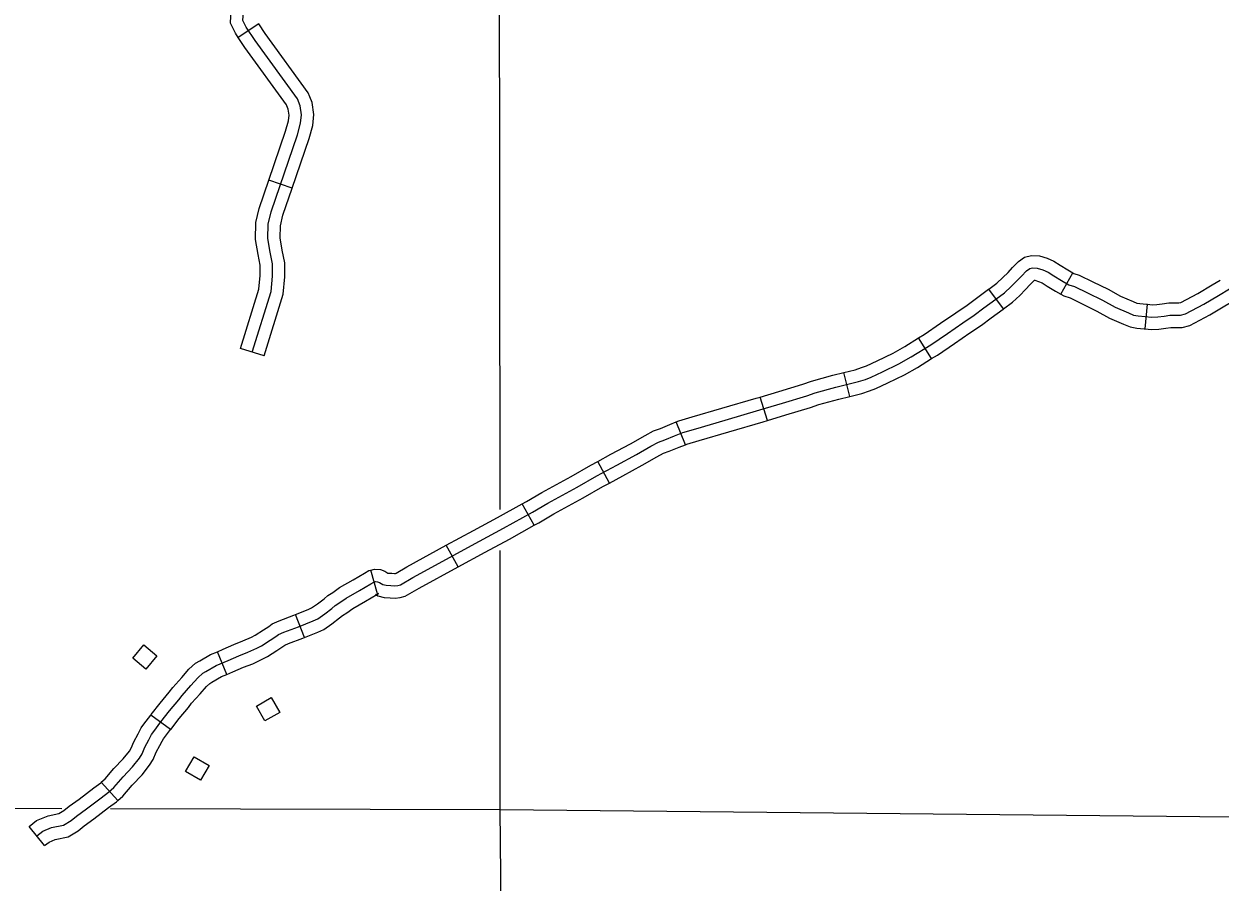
# Model space of a CAD drawing. Extents: x -19 to 366, y -4 to 359.
# Drawn here: x 136.836 to 138.218, y 202.004 to 202.996 of the extents above; entities that cross this region are included whole.
import ezdxf

# ---------------------------------------------------------------- set-up
doc = ezdxf.new("R2010")
doc.units = 0
for name, color, linetype in [('Level 32', 7, 'Continuous'), ('Level 45', 7, 'Continuous'), ('Level 5', 7, 'Continuous'), ('Level 56', 7, 'Continuous'), ('Level 60', 7, 'Continuous')]:
    doc.layers.add(name, color=color, linetype=linetype)

msp = doc.modelspace()

# ---------------------------------------------------------------- linework, layer by layer
at = {"layer": 'Level 32'}
for p, q in [((138.0336, 202.6833), (138.0476, 202.708)), ((137.9675, 202.6665), (137.9505, 202.6893)), ((138.1309, 202.6434), (138.1336, 202.6717)), ((137.8844, 202.6089), (137.8693, 202.6329)), ((137.79, 202.5653), (137.7831, 202.5929)), ((137.6947, 202.5374), (137.6865, 202.5646)), ((137.6, 202.5095), (137.5895, 202.5359)), ((137.5123, 202.4652), (137.4989, 202.4903)), ((137.4253, 202.4164), (137.4115, 202.4412)), ((137.3375, 202.3684), (137.3239, 202.3933)), ((137.2443, 202.3374), (137.2366, 202.3647)), ((137.1603, 202.2868), (137.1496, 202.3132)), ((137.0704, 202.2442), (137.0595, 202.2704)), ((137.0054, 202.1805), (136.9826, 202.1973)), ((136.9446, 202.0986), (136.9255, 202.1196)), ((136.8597, 202.0464), (136.8421, 202.0687))]:
    msp.add_line(p, q, dxfattribs=at)
for points in [[(137.9505, 202.6893), (137.9596, 202.6961), (137.9665, 202.7025), (137.9726, 202.7086), (137.9777, 202.7141), (137.9848, 202.7212), (137.9917, 202.7262), (137.9998, 202.7281), (138.0089, 202.7275), (138.0177, 202.7248), (138.0256, 202.7215), (138.0329, 202.7167), (138.0417, 202.7114), (138.0476, 202.708)], [(136.8509, 202.0576), (136.8578, 202.063), (136.8681, 202.0673), (136.8819, 202.07), (136.8905, 202.0753), (136.897, 202.0806), (136.9084, 202.0888), (136.9254, 202.1018), (136.9339, 202.1081), (136.94, 202.1137), (136.9506, 202.1258), (136.9617, 202.1374), (136.9695, 202.1475), (136.9727, 202.1524), (136.9758, 202.1603), (136.9804, 202.1688), (136.9836, 202.1749), (136.9861, 202.1781), (136.9943, 202.1893), (137.0044, 202.2021), (137.015, 202.215), (137.0188, 202.2199), (137.029, 202.2313), (137.0368, 202.2402), (137.0427, 202.2455), (137.0462, 202.2474), (137.058, 202.2544), (137.0719, 202.2602), (137.0842, 202.2656), (137.0947, 202.2697), (137.1051, 202.2746), (137.1103, 202.2771), (137.1205, 202.2838), (137.127, 202.288), (137.1302, 202.2903), (137.1364, 202.2931), (137.1532, 202.2993), (137.1701, 202.3062), (137.1754, 202.3085), (137.1835, 202.3141), (137.1917, 202.3205), (137.1956, 202.3237), (137.201, 202.3272), (137.2083, 202.3324), (137.2235, 202.3411), (137.2366, 202.3489), (137.2401, 202.3509), (137.2422, 202.3515), (137.2445, 202.3513), (137.2466, 202.3505), (137.2506, 202.3481), (137.2544, 202.3471), (137.26, 202.3469), (137.2643, 202.3465), (137.268, 202.347), (137.2712, 202.3477), (137.2854, 202.3561), (137.3621, 202.398), (137.39, 202.413), (137.4235, 202.4317), (137.4412, 202.442), (137.475, 202.4604), (137.4977, 202.4735), (137.5208, 202.4859), (137.5434, 202.4981), (137.5603, 202.5079), (137.569, 202.5126), (137.5762, 202.5151), (137.5873, 202.5198), (137.597, 202.5236), (137.6119, 202.5279), (137.6461, 202.538), (137.6859, 202.5496), (137.7121, 202.5575), (137.7401, 202.566), (137.7498, 202.5695), (137.7738, 202.5759), (137.7999, 202.5824), (137.808, 202.585), (137.8145, 202.5874), (137.8275, 202.5936), (137.8465, 202.6028), (137.8609, 202.6109), (137.8833, 202.625), (137.9028, 202.638), (137.9204, 202.6503), (137.9336, 202.6592), (137.9445, 202.6675), (137.9585, 202.6775), (137.9687, 202.6851), (137.9763, 202.6923), (137.9828, 202.6987), (137.988, 202.7043), (137.994, 202.7104), (137.9977, 202.7131), (138.001, 202.7138), (138.0063, 202.7135)], [(138.0063, 202.7135), (138.0129, 202.7114), (138.0189, 202.7089), (138.0254, 202.7047), (138.0345, 202.6991), (138.043, 202.6943), (138.0495, 202.6922), (138.0643, 202.6851), (138.0816, 202.6765), (138.0963, 202.6683), (138.1116, 202.6617), (138.1176, 202.6593), (138.1231, 202.6584), (138.1311, 202.6576), (138.1384, 202.6569), (138.1456, 202.6572), (138.1528, 202.658), (138.1596, 202.6591), (138.1676, 202.659), (138.1718, 202.6591), (138.1774, 202.6606), (138.1987, 202.6719), (138.2158, 202.682), (138.2284, 202.6895)], [(138.0476, 202.708), (138.0487, 202.7074), (138.0548, 202.7054), (138.0705, 202.6978), (138.0882, 202.689), (138.1025, 202.6811), (138.117, 202.6749), (138.1214, 202.6731), (138.1249, 202.6725), (138.1325, 202.6718), (138.1336, 202.6717)], [(137.9675, 202.6665), (137.9779, 202.6742), (137.9862, 202.682), (137.993, 202.6888), (137.9982, 202.6945), (138.0032, 202.6994), (138.0037, 202.6994), (138.008, 202.6981), (138.0122, 202.6963), (138.0178, 202.6927), (138.0273, 202.6869), (138.0336, 202.6833)], [(138.1336, 202.6717), (138.1389, 202.6712), (138.1445, 202.6713), (138.1508, 202.6721), (138.1585, 202.6734), (138.1676, 202.6732), (138.1697, 202.6733), (138.1721, 202.6739), (138.1918, 202.6843), (138.2085, 202.6942), (138.2175, 202.6996)], [(137.8693, 202.6329), (137.8756, 202.6369), (137.8948, 202.6498), (137.9124, 202.662), (137.9253, 202.6708), (137.9361, 202.6789), (137.9501, 202.689), (137.9505, 202.6893)], [(138.0336, 202.6833), (138.0372, 202.6813), (138.0442, 202.679), (138.0581, 202.6723), (138.075, 202.6639), (138.09, 202.6555), (138.1061, 202.6486), (138.1138, 202.6455), (138.1213, 202.6443), (138.1298, 202.6435), (138.1309, 202.6434)], [(137.8844, 202.6089), (137.8911, 202.6131), (137.9108, 202.6263), (137.9284, 202.6386), (137.9419, 202.6477), (137.953, 202.6561), (137.9669, 202.6661), (137.9675, 202.6665)], [(138.1309, 202.6434), (138.138, 202.6427), (138.1466, 202.643), (138.1549, 202.644), (138.1606, 202.6449), (138.1677, 202.6448), (138.1739, 202.645), (138.1826, 202.6473), (138.2057, 202.6595), (138.223, 202.6698), (138.2321, 202.6752)], [(137.7831, 202.5929), (137.796, 202.5961), (137.8034, 202.5985), (137.809, 202.6005), (137.8214, 202.6064), (137.8399, 202.6154), (137.8536, 202.6231), (137.8693, 202.6329)], [(137.79, 202.5653), (137.8038, 202.5688), (137.8126, 202.5716), (137.8201, 202.5743), (137.8337, 202.5808), (137.8531, 202.5902), (137.8681, 202.5987), (137.8844, 202.6089)], [(137.6865, 202.5646), (137.708, 202.5711), (137.7356, 202.5796), (137.7456, 202.583), (137.7702, 202.5897), (137.7831, 202.5929)], [(137.5895, 202.5359), (137.5923, 202.537), (137.6079, 202.5416), (137.6421, 202.5516), (137.6818, 202.5632), (137.6865, 202.5646)], [(137.6947, 202.5374), (137.7162, 202.5439), (137.7445, 202.5525), (137.754, 202.5559), (137.7774, 202.5622), (137.79, 202.5653)], [(137.4989, 202.4903), (137.5141, 202.4984), (137.5365, 202.5105), (137.5534, 202.5203), (137.5633, 202.5256), (137.5711, 202.5284), (137.582, 202.5329), (137.5895, 202.5359)], [(137.6, 202.5095), (137.6016, 202.5101), (137.6159, 202.5143), (137.6501, 202.5244), (137.6899, 202.536), (137.6947, 202.5374)], [(137.5123, 202.4652), (137.5276, 202.4734), (137.5503, 202.4857), (137.5672, 202.4955), (137.5748, 202.4996), (137.5813, 202.5019), (137.5927, 202.5066), (137.6, 202.5095)], [(137.4115, 202.4412), (137.4165, 202.4441), (137.4342, 202.4544), (137.4681, 202.4728), (137.4908, 202.4859), (137.4989, 202.4903)], [(137.4253, 202.4164), (137.4306, 202.4194), (137.4481, 202.4297), (137.482, 202.448), (137.5046, 202.4611), (137.5123, 202.4652)], [(137.3239, 202.3933), (137.3553, 202.4105), (137.3832, 202.4255), (137.4115, 202.4412)], [(137.3375, 202.3684), (137.3688, 202.3855), (137.3969, 202.4005), (137.4253, 202.4164)], [(137.2366, 202.3647), (137.2408, 202.3659), (137.2478, 202.3653), (137.2529, 202.3633), (137.2562, 202.3613), (137.2566, 202.3612), (137.2609, 202.361), (137.264, 202.3608), (137.2654, 202.3609), (137.2659, 202.3611), (137.2784, 202.3684), (137.3239, 202.3933)], [(137.1496, 202.3132), (137.1645, 202.3192), (137.1684, 202.321), (137.1751, 202.3256), (137.1828, 202.3316), (137.1872, 202.3353), (137.193, 202.3389), (137.2006, 202.3444), (137.2164, 202.3533), (137.2294, 202.3611), (137.2346, 202.3641), (137.2366, 202.3647)], [(137.242, 202.3367), (137.245, 202.335), (137.2522, 202.3329), (137.2591, 202.3327), (137.2647, 202.3322), (137.2706, 202.333), (137.2765, 202.3344), (137.2924, 202.3437), (137.3375, 202.3684)], [(137.1603, 202.2868), (137.1757, 202.2931), (137.1824, 202.2961), (137.1919, 202.3027), (137.2006, 202.3094), (137.204, 202.3122), (137.2089, 202.3154), (137.216, 202.3204), (137.2307, 202.3288), (137.2438, 202.3366), (137.2457, 202.3378), (137.2443, 202.3374)], [(137.0595, 202.2704), (137.0663, 202.2732), (137.0787, 202.2787), (137.0891, 202.2828), (137.099, 202.2874), (137.1033, 202.2895), (137.1127, 202.2956), (137.119, 202.2997), (137.123, 202.3026), (137.131, 202.3062), (137.148, 202.3125), (137.1496, 202.3132)], [(137.0704, 202.2442), (137.0775, 202.2471), (137.0896, 202.2525), (137.1003, 202.2566), (137.1112, 202.2617), (137.1173, 202.2647), (137.1283, 202.2719), (137.1351, 202.2763), (137.1374, 202.278), (137.1418, 202.2799), (137.1583, 202.286), (137.1603, 202.2868)], [(136.9826, 202.1973), (136.983, 202.1979), (136.9933, 202.211), (137.0039, 202.2238), (137.0079, 202.229), (137.0184, 202.2407), (137.0267, 202.2502), (137.0344, 202.2572), (137.0392, 202.2598), (137.0516, 202.2671), (137.0595, 202.2704)], [(137.0054, 202.1805), (137.0056, 202.1807), (137.0154, 202.1932), (137.0261, 202.2061), (137.0298, 202.2109), (137.0397, 202.2219), (137.047, 202.2302), (137.0509, 202.2338), (137.0532, 202.2351), (137.0644, 202.2417), (137.0704, 202.2442)], [(136.9255, 202.1196), (136.9299, 202.1236), (136.9401, 202.1354), (136.9509, 202.1466), (136.9579, 202.1557), (136.96, 202.159), (136.963, 202.1663), (136.9679, 202.1755), (136.9716, 202.1825), (136.9747, 202.1867), (136.9826, 202.1973)], [(136.9446, 202.0986), (136.9502, 202.1037), (136.9611, 202.1162), (136.9725, 202.1281), (136.9811, 202.1393), (136.9854, 202.1458), (136.9887, 202.1543), (136.9929, 202.1621), (136.9956, 202.1672), (136.9975, 202.1696), (137.0054, 202.1805)], [(136.8421, 202.0687), (136.8506, 202.0754), (136.864, 202.0809), (136.8766, 202.0834), (136.8822, 202.0869), (136.8884, 202.0919), (136.8999, 202.1002), (136.9169, 202.1132), (136.9249, 202.1191), (136.9255, 202.1196)], [(136.8597, 202.0464), (136.8651, 202.0506), (136.8723, 202.0536), (136.8872, 202.0566), (136.8987, 202.0637), (136.9057, 202.0693), (136.9168, 202.0774), (136.9339, 202.0904), (136.9429, 202.097), (136.9446, 202.0986)]]:
    msp.add_lwpolyline(points, dxfattribs=at)
at = {"layer": 'Level 45'}
for p, q in [((137.1075, 202.9955), (137.0837, 202.98)), ((137.1459, 202.8058), (137.119, 202.815)), ((137.1134, 202.6122), (137.0863, 202.6206))]:
    msp.add_line(p, q, dxfattribs=at)
for points in [[(137.0999, 202.6164), (137.1215, 202.6863), (137.1232, 202.7042), (137.1232, 202.7183), (137.1205, 202.7318), (137.1178, 202.7475), (137.1183, 202.7643), (137.1215, 202.7784), (137.1519, 202.8673), (137.1557, 202.8808), (137.1567, 202.8906), (137.1551, 202.9009), (137.1519, 202.909), (137.1031, 202.9762), (137.0928, 202.9919), (137.089, 202.9995), (137.0896, 203.0093), (137.0961, 203.0217), (137.1075, 203.0429), (137.1183, 203.0667), (137.124, 203.103), (137.1316, 203.1969)], [(137.0837, 202.98), (137.0805, 202.9848), (137.0747, 202.9965), (137.0756, 203.0131), (137.0835, 203.0284), (137.0947, 203.0492), (137.1046, 203.0708), (137.1062, 203.0813)], [(137.1662, 202.9113), (137.1644, 202.9159), (137.1148, 202.9843), (137.1075, 202.9955)], [(137.1399, 202.9008), (137.1393, 202.9021), (137.0914, 202.9682), (137.0837, 202.98)], [(137.119, 202.815), (137.1383, 202.8715), (137.1417, 202.8836), (137.1424, 202.8903), (137.1413, 202.8971), (137.1399, 202.9008)], [(137.1459, 202.8058), (137.1654, 202.8631), (137.1697, 202.8781), (137.1711, 202.8909), (137.1689, 202.9047), (137.1662, 202.9113)], [(137.109, 202.7131), (137.109, 202.7169), (137.1065, 202.7292), (137.1035, 202.7466), (137.1041, 202.7662), (137.1079, 202.7823), (137.119, 202.815)], [(137.1374, 202.7131), (137.1374, 202.7197), (137.1344, 202.7344), (137.132, 202.7485), (137.1324, 202.7625), (137.1352, 202.7745), (137.1459, 202.8058)], [(137.0863, 202.6206), (137.1075, 202.6891), (137.109, 202.7048), (137.109, 202.7131)], [(137.1134, 202.6122), (137.1356, 202.6835), (137.1374, 202.7036), (137.1374, 202.7131)]]:
    msp.add_lwpolyline(points, dxfattribs=at)
at = {"layer": 'Level 5'}
for points in [[(137.3861, 202.4345), (137.3855, 203.0998)], [(137.3863, 202.0879), (137.3861, 202.3872)], [(136.8799, 202.0889), (136.3848, 202.09)], [(137.3863, 202.0879), (136.9362, 202.0888)], [(138.348, 202.0783), (137.3863, 202.0879)], [(137.3926, 201.4468), (137.3863, 202.0879)]]:
    msp.add_lwpolyline(points, dxfattribs=at)
at = {"layer": 'Level 56'}
for points in [[(136.9745, 202.2782), (136.9896, 202.2656), (136.9769, 202.2504), (136.9618, 202.263)], [(137.1315, 202.2002), (137.1143, 202.1904), (137.1046, 202.2076), (137.1217, 202.2174)], [(137.0229, 202.132), (137.0328, 202.149), (137.0499, 202.1391), (137.04, 202.1221)]]:
    msp.add_lwpolyline(points, close=True, dxfattribs=at)
at = {"layer": 'Level 60'}
for points in [[(139.4406, 1.5315), (139.2511, 10.1473), (139.0608, 18.7633), (138.8699, 27.3793), (138.6784, 35.9956), (138.4861, 44.6119), (138.2932, 53.2285), (138.0997, 61.8451), (137.9055, 70.4619), (137.7106, 79.0789), (137.5151, 87.6959), (137.319, 96.3132), (137.1221, 104.9306), (136.9247, 113.5481), (136.7265, 122.1658), (136.5278, 130.7836), (136.3283, 139.4016), (136.1282, 148.0197), (135.9275, 156.6379), (135.7261, 165.2564), (135.5241, 173.8749), (135.3214, 182.4936), (135.1181, 191.1125), (134.9141, 199.7315), (134.7095, 208.3506), (134.5043, 216.9699), (134.2984, 225.5894), (134.0919, 234.209), (133.8847, 242.8288), (133.6769, 251.4487), (133.4685, 260.0687), (133.2594, 268.6889), (133.0497, 277.3093), (132.8393, 285.9298), (132.6283, 294.5504), (132.4167, 303.1713), (132.2044, 311.7922), (131.9916, 320.4133), (131.778, 329.0346), (131.5639, 337.656), (131.3491, 346.2776)], [(0, 198.1326), (7.1014, 198.137), (14.2028, 198.1503), (21.3042, 198.1724), (28.4055, 198.2034), (35.5068, 198.2433), (42.6081, 198.292), (49.7092, 198.3496), (56.8103, 198.4161), (63.9113, 198.4913), (71.0123, 198.5755), (78.1131, 198.6685), (85.2137, 198.7704), (92.3143, 198.8811), (99.4147, 199.0007), (106.5149, 199.1291), (113.615, 199.2664), (120.7149, 199.4126), (127.8146, 199.5676), (134.9141, 199.7315), (142.0135, 199.9042), (149.1125, 200.0858), (156.2114, 200.2762), (163.31, 200.4755), (170.4084, 200.6837), (177.5065, 200.9007), (184.6043, 201.1265), (191.7018, 201.3612), (198.799, 201.6048), (205.896, 201.8572), (212.9926, 202.1185), (220.0888, 202.3886), (227.1848, 202.6676), (234.2803, 202.9554), (241.3755, 203.2521), (248.4704, 203.5576), (255.5648, 203.872), (262.6589, 204.1952), (269.7525, 204.5273), (276.8457, 204.8682), (283.9385, 205.218), (291.0309, 205.5766), (298.1228, 205.9441), (305.2142, 206.3204), (312.3051, 206.7056), (319.3956, 207.0996), (326.4856, 207.5024), (333.5751, 207.9141), (340.664, 208.3347)]]:
    msp.add_spline(points, degree=3, dxfattribs=at)

doc.saveas('drawing.dxf')
